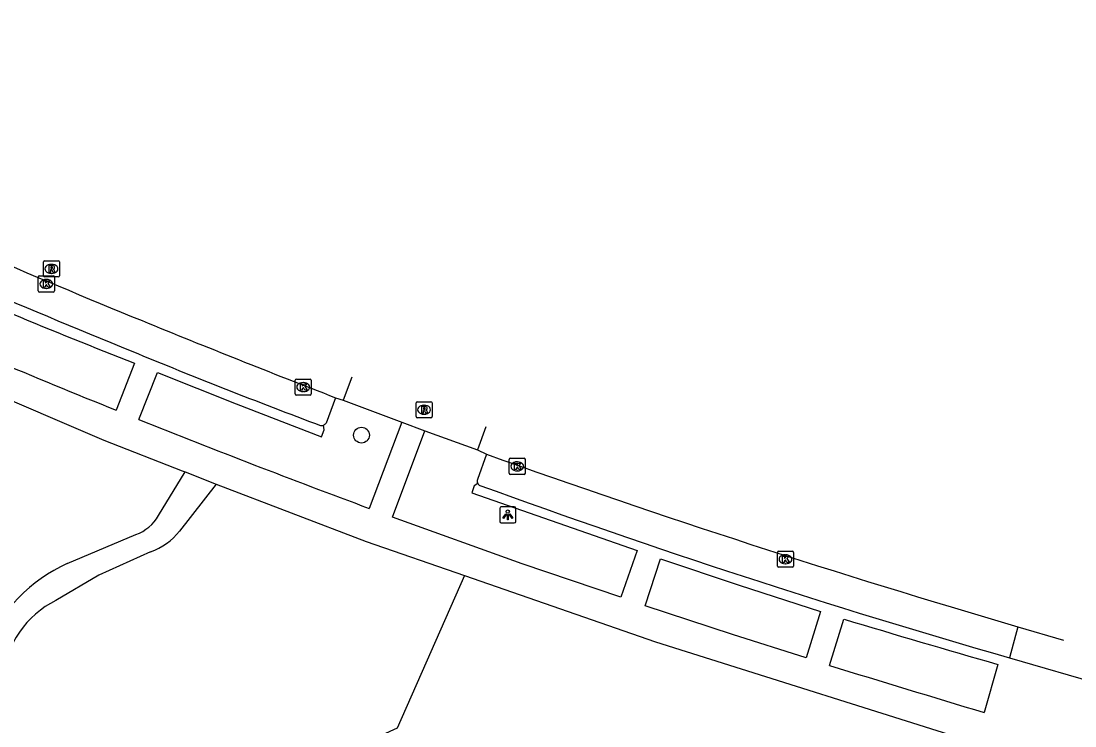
# Model space of a CAD drawing. Extents: x 163268 to 164360, y 381529 to 382285.
# Drawn here: x 163510.8 to 163576.2, y 381734.1 to 381777.9 of the extents above; entities that cross this region are included whole.
import ezdxf

# ---------------------------------------------------------------- set-up
doc = ezdxf.new("R2010")
doc.units = 0
for name, color, linetype in [('IMGEO_Boom', 7, 'Continuous'), ('IMGEO_Kolk', 7, 'Continuous'), ('IMGEO_Lichtpunt', 7, 'Continuous'), ('IMGEO_Loofbos', 7, 'Continuous'), ('IMGEO_Parkeervlak_open', 7, 'Continuous'), ('IMGEO_Rijbaan_lokaal_gesloten', 7, 'Continuous'), ('IMGEO_Rijbaan_lokaal_open', 7, 'Continuous'), ('IMGEO_Rioolput', 7, 'Continuous'), ('IMGEO_Voetpad_halfverhard', 7, 'Continuous'), ('IMGEO_Voetpad_open', 7, 'Continuous')]:
    doc.layers.add(name, color=color, linetype=linetype)

msp = doc.modelspace()

# ---------------------------------------------------------------- linework, layer by layer
at = {"layer": 'IMGEO_Boom'}
msp.add_circle((163531.897, 381752.212), 0.489, dxfattribs=at)
at = {"layer": 'IMGEO_Kolk'}
for p, q in [((163511.827, 381761.178), (163511.827, 381762.03)), ((163511.902, 381762.104), (163512.754, 381762.104)), ((163512.315, 381761.884), (163512.34, 381761.884)), ((163512.828, 381762.03), (163512.828, 381761.178)), ((163512.338, 381761.324), (163512.313, 381761.324)), ((163512.754, 381761.104), (163511.902, 381761.104)), ((163527.78, 381754.771), (163527.78, 381755.623)), ((163527.855, 381755.697), (163528.707, 381755.697)), ((163528.268, 381755.477), (163528.293, 381755.477)), ((163528.781, 381755.623), (163528.781, 381754.771)), ((163528.707, 381754.697), (163527.855, 381754.697)), ((163528.291, 381754.917), (163528.266, 381754.917)), ((163541.072, 381749.847), (163541.072, 381750.699)), ((163541.147, 381750.773), (163541.999, 381750.773)), ((163542.073, 381750.699), (163542.073, 381749.847)), ((163541.56, 381750.553), (163541.585, 381750.553)), ((163541.999, 381749.773), (163541.147, 381749.773)), ((163541.583, 381749.993), (163541.558, 381749.993)), ((163557.728, 381744.075), (163557.728, 381744.927)), ((163557.803, 381745.001), (163558.655, 381745.001)), ((163558.216, 381744.781), (163558.241, 381744.781)), ((163558.729, 381744.927), (163558.729, 381744.075)), ((163558.239, 381744.221), (163558.214, 381744.221)), ((163558.655, 381744.001), (163557.803, 381744.001))]:
    msp.add_line(p, q, dxfattribs=at)
for points in [[(163511.827, 381761.178), (163511.827, 381762.03)], [(163511.902, 381762.104), (163512.754, 381762.104)], [(163512.148, 381761.804), (163512.271, 381761.804), (163512.271, 381761.653), (163512.401, 381761.804), (163512.565, 381761.804), (163512.419, 381761.653), (163512.572, 381761.404), (163512.42, 381761.404), (163512.335, 381761.568), (163512.271, 381761.501), (163512.271, 381761.404), (163512.148, 381761.404), (163512.148, 381761.804)], [(163512.828, 381762.03), (163512.828, 381761.178)], [(163512.754, 381761.104), (163511.902, 381761.104)], [(163527.78, 381754.771), (163527.78, 381755.623)], [(163527.855, 381755.697), (163528.707, 381755.697)], [(163528.101, 381755.397), (163528.224, 381755.397), (163528.224, 381755.246), (163528.354, 381755.397), (163528.518, 381755.397), (163528.372, 381755.246), (163528.525, 381754.997), (163528.373, 381754.997), (163528.288, 381755.161), (163528.224, 381755.094), (163528.224, 381754.997), (163528.101, 381754.997), (163528.101, 381755.397)], [(163528.781, 381755.623), (163528.781, 381754.771)], [(163528.707, 381754.697), (163527.855, 381754.697)], [(163541.072, 381749.847), (163541.072, 381750.699)], [(163541.147, 381750.773), (163541.999, 381750.773)], [(163542.073, 381750.699), (163542.073, 381749.847)], [(163541.393, 381750.473), (163541.516, 381750.473), (163541.516, 381750.322), (163541.646, 381750.473), (163541.81, 381750.473), (163541.664, 381750.322), (163541.817, 381750.073), (163541.665, 381750.073), (163541.58, 381750.237), (163541.516, 381750.17), (163541.516, 381750.073), (163541.393, 381750.073), (163541.393, 381750.473)], [(163541.999, 381749.773), (163541.147, 381749.773)], [(163557.728, 381744.075), (163557.728, 381744.927)], [(163557.803, 381745.001), (163558.655, 381745.001)], [(163558.729, 381744.927), (163558.729, 381744.075)], [(163558.049, 381744.701), (163558.172, 381744.701), (163558.172, 381744.55), (163558.302, 381744.701), (163558.466, 381744.701), (163558.32, 381744.55), (163558.473, 381744.301), (163558.321, 381744.301), (163558.236, 381744.465), (163558.172, 381744.398), (163558.172, 381744.301), (163558.049, 381744.301), (163558.049, 381744.701)], [(163558.655, 381744.001), (163557.803, 381744.001)]]:
    msp.add_lwpolyline(points, dxfattribs=at)
for centre, start, end in [((163511.904, 381762.028), 91.55205, 178.44795), ((163511.904, 381762.028), 91.55205, 178.44795), ((163512.752, 381762.028), 1.55205, 88.44795), ((163512.752, 381762.028), 1.55205, 88.44795), ((163511.904, 381761.18), 181.55205, 268.44795), ((163511.904, 381761.18), 181.55205, 268.44795), ((163512.752, 381761.18), 271.55205, 358.44795), ((163512.752, 381761.18), 271.55205, 358.44795), ((163527.857, 381755.621), 91.55205, 178.44795), ((163527.857, 381755.621), 91.55205, 178.44795), ((163528.705, 381755.621), 1.55205, 88.44795), ((163528.705, 381755.621), 1.55205, 88.44795), ((163527.857, 381754.773), 181.55205, 268.44795), ((163527.857, 381754.773), 181.55205, 268.44795), ((163528.705, 381754.773), 271.55205, 358.44795), ((163528.705, 381754.773), 271.55205, 358.44795), ((163541.149, 381750.697), 91.55205, 178.44795), ((163541.149, 381750.697), 91.55205, 178.44795), ((163541.997, 381750.697), 1.55205, 88.44795), ((163541.997, 381750.697), 1.55205, 88.44795), ((163541.149, 381749.849), 181.55205, 268.44795), ((163541.149, 381749.849), 181.55205, 268.44795), ((163541.997, 381749.849), 271.55205, 358.44795), ((163541.997, 381749.849), 271.55205, 358.44795), ((163557.805, 381744.925), 91.55205, 178.44795), ((163557.805, 381744.925), 91.55205, 178.44795), ((163558.653, 381744.925), 1.55205, 88.44795), ((163558.653, 381744.925), 1.55205, 88.44795), ((163557.805, 381744.077), 181.55205, 268.44795), ((163557.805, 381744.077), 181.55205, 268.44795), ((163558.653, 381744.077), 271.55205, 358.44795), ((163558.653, 381744.077), 271.55205, 358.44795)]:
    msp.add_arc(centre, 0.0765, start, end, dxfattribs=at)
for centre, major_axis, ratio, start_param, end_param in [((163512.314, 381761.604), (-0.387, 0.002), 0.722429, 4.712389, 7.853982), ((163512.339, 381761.604), (-0.39, 0.002), 0.717154, 1.570796, 4.712389), ((163528.267, 381755.197), (-0.387, 0.002), 0.722429, 4.712389, 7.853982), ((163528.292, 381755.197), (-0.39, 0.002), 0.717154, 1.570796, 4.712389), ((163541.559, 381750.273), (-0.387, 0.002), 0.722429, 4.712389, 7.853982), ((163541.584, 381750.273), (-0.39, 0.002), 0.717154, 1.570796, 4.712389), ((163558.215, 381744.501), (-0.387, 0.002), 0.722429, 4.712389, 7.853982), ((163558.24, 381744.501), (-0.39, 0.002), 0.717154, 1.570796, 4.712389)]:
    msp.add_ellipse(centre, major_axis=major_axis, ratio=ratio, start_param=start_param, end_param=end_param, dxfattribs=at)
at = {"layer": 'IMGEO_Lichtpunt'}
for p, q in [((163540.485, 381747.664), (163540.485, 381746.857)), ((163540.485, 381747.664), (163540.485, 381746.857)), ((163541.387, 381747.759), (163540.579, 381747.759)), ((163541.387, 381747.759), (163540.579, 381747.759)), ((163541.481, 381746.857), (163541.481, 381747.664)), ((163541.481, 381746.857), (163541.481, 381747.664)), ((163540.579, 381746.763), (163541.387, 381746.763)), ((163540.579, 381746.763), (163541.387, 381746.763))]:
    msp.add_line(p, q, dxfattribs=at)
for points in [[(163540.859, 381747.328), (163540.898, 381747.3), (163540.71, 381747.038), (163540.672, 381747.065), (163540.859, 381747.328)], [(163540.961, 381747.28), (163541.008, 381747.28), (163541.008, 381746.958), (163540.961, 381746.958), (163540.961, 381747.28)], [(163541.071, 381747.3), (163541.109, 381747.327), (163541.296, 381747.065), (163541.257, 381747.037), (163541.071, 381747.3)]]:
    msp.add_lwpolyline(points, dxfattribs=at)
msp.add_circle((163540.984, 381747.462), 0.0994, dxfattribs=at)
for centre, start, end in [((163540.579, 381747.664), 90, 180), ((163540.579, 381747.664), 90, 180), ((163541.387, 381747.664), 0, 90), ((163541.387, 381747.664), 0, 90), ((163540.579, 381746.857), 180, 270), ((163540.579, 381746.857), 180, 270), ((163541.387, 381746.857), 270, 0), ((163541.387, 381746.857), 270, 360)]:
    msp.add_arc(centre, 0.0946, start, end, dxfattribs=at)
at = {"layer": 'IMGEO_Loofbos'}
msp.add_lwpolyline([(163538.297, 381743.487), (163534.117, 381734.013), (163516.746, 381726.072)], dxfattribs=at)
at = {"layer": 'IMGEO_Parkeervlak_open'}
for points in [[(163530.287, 381754.539), (163529.7, 381752.965)], [(163539.663, 381751.025), (163539.095, 381749.446)]]:
    msp.add_lwpolyline(points, dxfattribs=at)
for centre, radius, start, end in [((163529.402, 381753.163), 0.358, 293.23988, 326.44301), ((163539.36, 381749.353), 0.281, 160.62913, 208.85674)]:
    msp.add_arc(centre, radius, start, end, dxfattribs=at)
at = {"layer": 'IMGEO_Rijbaan_lokaal_gesloten'}
for points in [[(163531.295, 381755.808), (163530.769, 381754.382)], [(163530.769, 381754.382), (163534.4, 381753.022)], [(163534.4, 381753.022), (163535.83, 381752.474)], [(163539.612, 381752.735), (163539.098, 381751.292)], [(163535.83, 381752.474), (163539.098, 381751.292)]]:
    msp.add_lwpolyline(points, dxfattribs=at)
at = {"layer": 'IMGEO_Rijbaan_lokaal_open'}
for points in [[(163530.287, 381754.539), (163530.769, 381754.382)], [(163539.098, 381751.292), (163539.663, 381751.025)], [(163572.668, 381740.31), (163572.132, 381738.382)], [(163572.668, 381740.31), (163575.489, 381739.483)], [(163572.132, 381738.382), (163578.008, 381736.673)]]:
    msp.add_lwpolyline(points, dxfattribs=at)
for centre, radius, start, end in [((163743.201, 382310.052), 594.89, 243.441636, 247.783863), ((163764.512, 382360.149), 649.327, 247.714377, 248.855567), ((163738.842, 382308.358), 591.855, 250.334213, 253.693973)]:
    msp.add_arc(centre, radius, start, end, dxfattribs=at)
at = {"layer": 'IMGEO_Rioolput'}
for p, q in [((163512.143, 381762.117), (163512.143, 381762.969)), ((163512.218, 381763.043), (163513.07, 381763.043)), ((163512.631, 381762.823), (163512.656, 381762.823)), ((163513.144, 381762.969), (163513.144, 381762.117)), ((163513.07, 381762.043), (163512.218, 381762.043)), ((163512.654, 381762.263), (163512.629, 381762.263)), ((163535.284, 381753.364), (163535.284, 381754.216)), ((163535.359, 381754.29), (163536.211, 381754.29)), ((163535.772, 381754.07), (163535.797, 381754.07)), ((163536.285, 381754.216), (163536.285, 381753.364)), ((163536.211, 381753.29), (163535.359, 381753.29)), ((163535.795, 381753.51), (163535.77, 381753.51))]:
    msp.add_line(p, q, dxfattribs=at)
for points in [[(163512.143, 381762.117), (163512.143, 381762.969)], [(163512.218, 381763.043), (163513.07, 381763.043)], [(163512.732, 381762.741), (163512.48, 381762.743), (163512.48, 381762.343)], [(163512.48, 381762.343), (163512.604, 381762.343), (163512.604, 381762.505), (163512.615, 381762.505)], [(163512.658, 381762.662), (163512.604, 381762.662), (163512.604, 381762.581)], [(163512.604, 381762.581), (163512.656, 381762.581)], [(163512.662, 381762.476), (163512.733, 381762.343), (163512.873, 381762.343), (163512.808, 381762.469)], [(163513.144, 381762.969), (163513.144, 381762.117)], [(163513.07, 381762.043), (163512.218, 381762.043)], [(163535.284, 381753.364), (163535.284, 381754.216)], [(163535.359, 381754.29), (163536.211, 381754.29)], [(163535.873, 381753.988), (163535.621, 381753.99), (163535.621, 381753.59)], [(163536.285, 381754.216), (163536.285, 381753.364)], [(163536.211, 381753.29), (163535.359, 381753.29)], [(163535.621, 381753.59), (163535.745, 381753.59), (163535.745, 381753.752), (163535.756, 381753.752)], [(163535.799, 381753.909), (163535.745, 381753.909), (163535.745, 381753.828)], [(163535.745, 381753.828), (163535.797, 381753.828)], [(163535.803, 381753.723), (163535.874, 381753.59), (163536.014, 381753.59), (163535.949, 381753.716)]]:
    msp.add_lwpolyline(points, dxfattribs=at)
for centre, radius, start, end in [((163512.22, 381762.967), 0.0765, 91.55205, 178.44795), ((163512.22, 381762.967), 0.0765, 91.55205, 178.44795), ((163512.614, 381762.452), 0.0533, 26.02933, 88.69889), ((163512.64, 381762.77), 0.19, 274.7715, 282.96867), ((163512.664, 381762.566), 0.0964, 77.00612, 93.18647), ((163512.678, 381762.623), 0.0378, 276.66336, 79.67722), ((163512.731, 381762.631), 0.109, 350.36119, 89.41601), ((163512.729, 381762.631), 0.112, 277.58423, 350.98172), ((163512.713, 381762.416), 0.108, 29.51342, 73.79051), ((163513.068, 381762.967), 0.0765, 1.55205, 88.44795), ((163513.068, 381762.967), 0.0765, 1.55205, 88.44795), ((163512.22, 381762.119), 0.0765, 181.55205, 268.44795), ((163512.22, 381762.119), 0.0765, 181.55205, 268.44795), ((163513.068, 381762.119), 0.0765, 271.55205, 358.44795), ((163513.068, 381762.119), 0.0765, 271.55205, 358.44795), ((163535.361, 381754.214), 0.0765, 91.55205, 178.44795), ((163535.361, 381754.214), 0.0765, 91.55205, 178.44795), ((163535.872, 381753.878), 0.109, 350.36119, 89.41601), ((163536.209, 381754.214), 0.0765, 1.55205, 88.44795), ((163536.209, 381754.214), 0.0765, 1.55205, 88.44795), ((163535.361, 381753.366), 0.0765, 181.55205, 268.44795), ((163535.361, 381753.366), 0.0765, 181.55205, 268.44795), ((163535.755, 381753.699), 0.0533, 26.02933, 88.69889), ((163535.781, 381754.017), 0.19, 274.7715, 282.96867), ((163535.805, 381753.813), 0.0964, 77.00612, 93.18647), ((163535.819, 381753.87), 0.0378, 276.66336, 79.67722), ((163535.87, 381753.878), 0.112, 277.58423, 350.98172), ((163535.854, 381753.663), 0.108, 29.51342, 73.79051), ((163536.209, 381753.366), 0.0765, 271.55205, 358.44795), ((163536.209, 381753.366), 0.0765, 271.55205, 358.44795)]:
    msp.add_arc(centre, radius, start, end, dxfattribs=at)
for centre, major_axis, ratio, start_param, end_param in [((163512.63, 381762.543), (-0.387, 0.002), 0.722429, 4.712389, 7.853982), ((163512.655, 381762.543), (-0.39, 0.002), 0.717154, 1.570796, 4.712389), ((163535.771, 381753.79), (-0.387, 0.002), 0.722429, 4.712389, 7.853982), ((163535.796, 381753.79), (-0.39, 0.002), 0.717154, 1.570796, 4.712389)]:
    msp.add_ellipse(centre, major_axis=major_axis, ratio=ratio, start_param=start_param, end_param=end_param, dxfattribs=at)
at = {"layer": 'IMGEO_Voetpad_halfverhard'}
for points in [[(163519.302, 381747.216), (163520.955, 381749.926)], [(163522.869, 381749.176), (163520.599, 381746.253)], [(163513.62, 381744.246), (163517.895, 381746.032)], [(163518.799, 381744.967), (163515.589, 381743.513), (163512.926, 381741.946)]]:
    msp.add_lwpolyline(points, dxfattribs=at)
for centre, radius, start, end in [((163516.901, 381748.641), 2.792, 290.85082, 329.31086), ((163517.447, 381748.762), 4.028, 289.60566, 321.48174), ((163517.937, 381734.956), 10.244, 114.92446, 156.56655), ((163515.703, 381736.461), 6.148, 116.84787, 173.42103)]:
    msp.add_arc(centre, radius, start, end, dxfattribs=at)
at = {"layer": 'IMGEO_Voetpad_open'}
for points in [[(163462.232, 381777.082), (163479.997, 381767.823), (163484.855, 381765.594), (163494.231, 381761.189), (163500, 381758.719), (163515.905, 381751.908), (163520.766, 381750), (163520.955, 381749.926)], [(163517.801, 381756.686), (163516.665, 381753.764)], [(163518.079, 381753.181), (163519.22, 381756.111), (163524.114, 381754.159), (163529.406, 381752.111), (163529.587, 381752.542), (163529.543, 381752.834)], [(163534.4, 381753.022), (163532.376, 381747.662)], [(163539.114, 381749.217), (163538.894, 381749.054), (163538.744, 381748.637), (163549.013, 381745.049), (163548.012, 381742.14), (163541.883, 381744.225), (163533.821, 381747.113), (163535.83, 381752.474)], [(163520.955, 381749.926), (163522.869, 381749.176)], [(163522.869, 381749.176), (163532.185, 381745.605), (163538.297, 381743.487)], [(163559.524, 381738.369), (163554.949, 381739.833), (163549.523, 381741.606), (163550.458, 381744.519), (163555.36, 381742.896), (163560.4, 381741.252), (163559.524, 381738.369)], [(163538.297, 381743.487), (163550.148, 381739.379), (163571.034, 381732.786)], [(163560.956, 381737.905), (163561.863, 381740.781)], [(163571.407, 381737.968), (163570.573, 381734.98)]]:
    msp.add_lwpolyline(points, dxfattribs=at)
for centre, radius, start, end in [((163731.922, 382284.058), 568.557, 243.28546, 247.85862), ((163637.277, 382064.069), 329.786, 245.91197, 248.75955), ((163677.532, 382155.014), 432.296, 245.95932, 248.15343), ((163660.574, 382102.939), 373.91, 247.52529, 249.45491), ((163751.015, 382335.326), 627.019, 248.191949, 249.592377), ((163529.408, 381753.154), 0.347, 260.79177, 292.94109), ((163539.358, 381749.346), 0.276, 207.83605, 247.36908), ((163708.679, 382213.454), 494.306, 249.95507, 253.96412), ((163790.854, 382500.108), 793.104, 253.218232, 253.937044), ((163964.24, 383046.575), 1369.399, 252.87263, 253.293207)]:
    msp.add_arc(centre, radius, start, end, dxfattribs=at)

doc.saveas('drawing.dxf')
